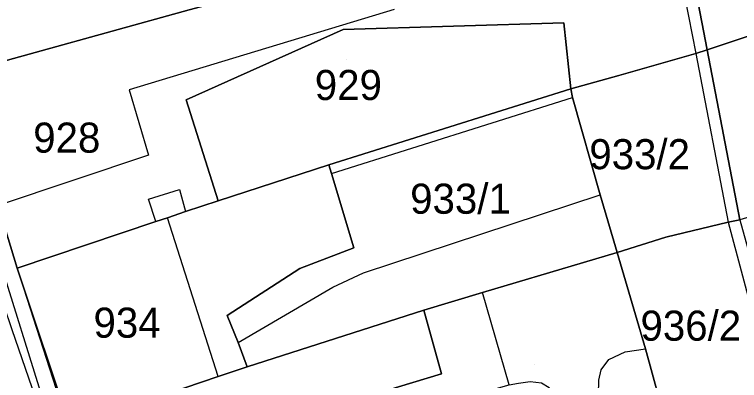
# Model space of a CAD drawing. Extents: x -263423 to -261326, y -1240067 to -1237864.
# Drawn here: x -262681.48 to -262633.27, y -1239192.69 to -1239168.36 of the extents above; entities that cross this region are included whole.
import ezdxf

# ---------------------------------------------------------------- set-up
doc = ezdxf.new("R2010")
doc.units = 0
for name, color, linetype in [('body_kn', 7, 'Continuous'), ('kladpar_druhypozemkov', 7, 'Continuous'), ('kladpar_hranice', 7, 'Continuous'), ('kladpar_parcelnecisla', 7, 'Continuous'), ('kladpar_plochy', 7, 'Continuous'), ('tarchy_linie', 7, 'Continuous'), ('zappar_hrandruhpozemk', 7, 'Continuous')]:
    doc.layers.add(name, color=color, linetype=linetype)

msp = doc.modelspace()

# ---------------------------------------------------------------- linework, layer by layer
at = {"layer": 'body_kn'}
for p, q in [((-262644.96, -1239168.91), (-262644.96, -1239168.91)), ((-262659.63, -1239169.35), (-262659.63, -1239169.35)), ((-262659.63, -1239169.35), (-262659.63, -1239169.35)), ((-262636.18, -1239170.94), (-262636.18, -1239170.94)), ((-262636.18, -1239170.94), (-262636.18, -1239170.94)), ((-262635.42, -1239170.71), (-262635.42, -1239170.71)), ((-262641.29, -1239172.42), (-262641.29, -1239172.42)), ((-262673.87, -1239173.36), (-262673.87, -1239173.36)), ((-262644.48, -1239173.3), (-262644.48, -1239173.3)), ((-262644.48, -1239173.3), (-262644.48, -1239173.3)), ((-262644.37, -1239173.88), (-262644.37, -1239173.88)), ((-262670.07, -1239174.02), (-262670.07, -1239174.02)), ((-262672.57, -1239177.71), (-262672.57, -1239177.71)), ((-262660.59, -1239178.35), (-262660.59, -1239178.35)), ((-262660.41, -1239178.93), (-262660.41, -1239178.93)), ((-262660.41, -1239178.93), (-262660.41, -1239178.93)), ((-262670.52, -1239179.98), (-262670.52, -1239179.98)), ((-262672.57, -1239180.64), (-262672.57, -1239180.64)), ((-262667.94, -1239180.74), (-262667.94, -1239180.74)), ((-262642.55, -1239180.34), (-262642.55, -1239180.34)), ((-262670.11, -1239181.45), (-262670.11, -1239181.45)), ((-262672.09, -1239182.11), (-262672.09, -1239182.11)), ((-262672.09, -1239182.11), (-262672.09, -1239182.11)), ((-262671.32, -1239181.87), (-262671.32, -1239181.87)), ((-262671.32, -1239181.87), (-262671.32, -1239181.87)), ((-262634.02, -1239182.17), (-262634.02, -1239182.17)), ((-262634.02, -1239182.17), (-262634.02, -1239182.17)), ((-262638.17, -1239183.16), (-262638.17, -1239183.16)), ((-262638.17, -1239183.16), (-262638.17, -1239183.16)), ((-262658.93, -1239183.86), (-262658.93, -1239183.86)), ((-262641.42, -1239184.17), (-262641.42, -1239184.17)), ((-262641.42, -1239184.17), (-262641.42, -1239184.17)), ((-262681.3, -1239185.21), (-262681.3, -1239185.21)), ((-262662.51, -1239185.24), (-262662.51, -1239185.24)), ((-262658.27, -1239185.52), (-262658.27, -1239185.52)), ((-262660.32, -1239186.49), (-262660.32, -1239186.49)), ((-262650.37, -1239186.84), (-262650.37, -1239186.84)), ((-262667.34, -1239188.37), (-262667.34, -1239188.37)), ((-262654.26, -1239188.02), (-262654.26, -1239188.02)), ((-262666.62, -1239190.17), (-262666.62, -1239190.17)), ((-262666.62, -1239190.17), (-262666.62, -1239190.17)), ((-262640.87, -1239190.79), (-262640.87, -1239190.79)), ((-262639.53, -1239190.57), (-262639.53, -1239190.57)), ((-262641.96, -1239191.28), (-262641.96, -1239191.28)), ((-262666.02, -1239191.77), (-262666.02, -1239191.77)), ((-262666.02, -1239191.77), (-262666.02, -1239191.77)), ((-262653.09, -1239192.24), (-262653.09, -1239192.24)), ((-262642.48, -1239191.97), (-262642.48, -1239191.97)), ((-262667.94, -1239192.43), (-262667.94, -1239192.43)), ((-262667.94, -1239192.43), (-262667.94, -1239192.43)), ((-262642.63, -1239192.66), (-262642.63, -1239192.66))]:
    msp.add_line(p, q, dxfattribs=at)
at = {"layer": 'kladpar_druhypozemkov'}
for p, q in [((-262659.43, -1239171.34), (-262659.43, -1239171.34)), ((-262677.83, -1239175.44), (-262677.83, -1239175.44)), ((-262639.03, -1239176.74), (-262639.03, -1239176.74)), ((-262650.93, -1239179.64), (-262650.93, -1239179.64)), ((-262673.83, -1239187.34), (-262673.83, -1239187.34)), ((-262635.93, -1239187.94), (-262635.93, -1239187.94)), ((-262646.93, -1239191.64), (-262646.93, -1239191.64))]:
    msp.add_line(p, q, dxfattribs=at)
at = {"layer": 'kladpar_hranice'}
for points in [[(-262671.37, -1239227.18), (-262674.35, -1239218.47), (-262677.14, -1239209.96), (-262681.96, -1239195.3), (-262686.85, -1239181.15), (-262689.9, -1239172.57), (-262693.44, -1239162.96), (-262696.53, -1239153.43), (-262703.99, -1239140.81), (-262698.23, -1239135.72), (-262693.51, -1239149.17), (-262689.22, -1239161.78), (-262685.26, -1239172.29), (-262682.6, -1239181.05), (-262681.3, -1239185.21), (-262677.78, -1239195.77)], [(-262628.21, -1239151.67), (-262620.29, -1239149.3), (-262614.98, -1239147.38), (-262610.17, -1239162.23), (-262620.91, -1239165.87), (-262627.55, -1239168.08), (-262635.42, -1239170.71), (-262637.58, -1239159.54), (-262637.92, -1239154.57), (-262631.85, -1239152.67), (-262628.21, -1239151.67)], [(-262683.93, -1239160.63), (-262683.98, -1239160.18), (-262677.86, -1239158.66), (-262673.33, -1239157.49), (-262670.58, -1239156.85), (-262665.79, -1239166.93), (-262669.88, -1239168.05), (-262685.26, -1239172.29), (-262689.22, -1239161.78), (-262683.93, -1239160.63)], [(-262669.88, -1239168.05), (-262665.79, -1239166.93), (-262657.05, -1239164.58), (-262643.32, -1239160.87), (-262638.35, -1239159.78), (-262637.58, -1239159.54), (-262635.42, -1239170.71), (-262636.18, -1239170.94), (-262641.29, -1239172.42), (-262644.48, -1239173.3), (-262644.96, -1239168.91), (-262659.63, -1239169.35), (-262670.07, -1239174.02), (-262667.94, -1239180.74), (-262670.11, -1239181.45), (-262671.32, -1239181.87), (-262672.09, -1239182.11), (-262681.3, -1239185.21), (-262682.6, -1239181.05), (-262685.26, -1239172.29), (-262669.88, -1239168.05)], [(-262620.91, -1239165.87), (-262621.47, -1239171.45), (-262622.08, -1239178.68), (-262633.25, -1239182), (-262635.42, -1239170.71), (-262627.55, -1239168.08), (-262620.91, -1239165.87)], [(-262659.63, -1239169.35), (-262644.96, -1239168.91), (-262644.48, -1239173.3), (-262660.59, -1239178.35), (-262667.94, -1239180.74), (-262670.07, -1239174.02), (-262659.63, -1239169.35)], [(-262636.18, -1239170.94), (-262635.42, -1239170.71), (-262633.25, -1239182), (-262634.02, -1239182.17), (-262638.17, -1239183.16), (-262641.42, -1239184.17), (-262642.55, -1239180.34), (-262644.37, -1239173.88), (-262644.48, -1239173.3), (-262641.29, -1239172.42), (-262636.18, -1239170.94)], [(-262644.48, -1239173.3), (-262644.37, -1239173.88), (-262642.55, -1239180.34), (-262641.42, -1239184.17), (-262650.37, -1239186.84), (-262654.26, -1239188.02), (-262666.02, -1239191.77), (-262666.62, -1239190.17), (-262667.34, -1239188.37), (-262662.51, -1239185.24), (-262658.93, -1239183.86), (-262660.41, -1239178.93), (-262660.59, -1239178.35), (-262644.48, -1239173.3)], [(-262671.32, -1239181.87), (-262670.11, -1239181.45), (-262667.94, -1239180.74), (-262660.59, -1239178.35), (-262660.41, -1239178.93), (-262658.93, -1239183.86), (-262662.51, -1239185.24), (-262667.34, -1239188.37), (-262666.62, -1239190.17), (-262666.02, -1239191.77), (-262667.94, -1239192.43), (-262677.78, -1239195.77), (-262681.3, -1239185.21), (-262672.09, -1239182.11), (-262671.32, -1239181.87)], [(-262638.17, -1239183.16), (-262634.02, -1239182.17), (-262633.25, -1239182), (-262630.08, -1239193.44), (-262630.97, -1239193.68), (-262638.12, -1239195.68), (-262639.53, -1239190.57), (-262641.42, -1239184.17), (-262638.17, -1239183.16)], [(-262641.42, -1239184.17), (-262639.53, -1239190.57), (-262638.12, -1239195.68), (-262641.51, -1239196.63), (-262653.26, -1239199.99), (-262662.59, -1239202.97), (-262663.36, -1239200.73), (-262663.9, -1239199.19), (-262662.1, -1239198.02), (-262660.66, -1239196.27), (-262659.54, -1239194.2), (-262653.09, -1239192.24), (-262654.26, -1239188.02), (-262650.37, -1239186.84), (-262641.42, -1239184.17)], [(-262666.02, -1239191.77), (-262654.26, -1239188.02), (-262653.09, -1239192.24), (-262659.54, -1239194.2), (-262660.66, -1239196.27), (-262662.1, -1239198.02), (-262663.9, -1239199.19), (-262663.36, -1239200.73), (-262662.59, -1239202.97), (-262674.22, -1239206.72), (-262677.78, -1239195.77), (-262667.94, -1239192.43), (-262666.02, -1239191.77)]]:
    msp.add_lwpolyline(points, dxfattribs=at)
at = {"layer": 'kladpar_plochy'}
msp.add_lwpolyline([(-262671.37, -1239227.18), (-262674.35, -1239218.47), (-262677.14, -1239209.96), (-262681.96, -1239195.3), (-262686.85, -1239181.15), (-262689.9, -1239172.57), (-262693.44, -1239162.96), (-262696.53, -1239153.43), (-262703.99, -1239140.81), (-262698.23, -1239135.72), (-262693.51, -1239149.17), (-262689.22, -1239161.78), (-262685.26, -1239172.29), (-262682.6, -1239181.05), (-262681.3, -1239185.21), (-262677.78, -1239195.77), (-262674.22, -1239206.72), (-262670.31, -1239219.32), (-262669.68, -1239219.84), (-262668.72, -1239219.55), (-262664.8, -1239231.64)], dxfattribs=at)
for points in [[(-262628.21, -1239151.67), (-262620.29, -1239149.3), (-262614.98, -1239147.38), (-262610.17, -1239162.23), (-262620.91, -1239165.87), (-262627.55, -1239168.08), (-262635.42, -1239170.71), (-262637.58, -1239159.54), (-262637.92, -1239154.57), (-262631.85, -1239152.67)], [(-262683.93, -1239160.63), (-262683.98, -1239160.18), (-262677.86, -1239158.66), (-262673.33, -1239157.49), (-262670.58, -1239156.85), (-262665.79, -1239166.93), (-262669.88, -1239168.05), (-262685.26, -1239172.29), (-262689.22, -1239161.78)], [(-262669.88, -1239168.05), (-262665.79, -1239166.93), (-262657.05, -1239164.58), (-262643.32, -1239160.87), (-262638.35, -1239159.78), (-262637.58, -1239159.54), (-262635.42, -1239170.71), (-262636.18, -1239170.94), (-262641.29, -1239172.42), (-262644.48, -1239173.3), (-262644.96, -1239168.91), (-262659.63, -1239169.35), (-262670.07, -1239174.02), (-262667.94, -1239180.74), (-262670.11, -1239181.45), (-262671.32, -1239181.87), (-262672.09, -1239182.11), (-262681.3, -1239185.21), (-262682.6, -1239181.05), (-262685.26, -1239172.29)], [(-262620.91, -1239165.87), (-262621.47, -1239171.45), (-262622.08, -1239178.68), (-262633.25, -1239182), (-262635.42, -1239170.71), (-262627.55, -1239168.08)], [(-262659.63, -1239169.35), (-262644.96, -1239168.91), (-262644.48, -1239173.3), (-262660.59, -1239178.35), (-262667.94, -1239180.74), (-262670.07, -1239174.02)], [(-262636.18, -1239170.94), (-262635.42, -1239170.71), (-262633.25, -1239182), (-262634.02, -1239182.17), (-262638.17, -1239183.16), (-262641.42, -1239184.17), (-262642.55, -1239180.34), (-262644.37, -1239173.88), (-262644.48, -1239173.3), (-262641.29, -1239172.42)], [(-262644.48, -1239173.3), (-262644.37, -1239173.88), (-262642.55, -1239180.34), (-262641.42, -1239184.17), (-262650.37, -1239186.84), (-262654.26, -1239188.02), (-262666.02, -1239191.77), (-262666.62, -1239190.17), (-262667.34, -1239188.37), (-262662.51, -1239185.24), (-262658.93, -1239183.86), (-262660.41, -1239178.93), (-262660.59, -1239178.35)], [(-262671.32, -1239181.87), (-262670.11, -1239181.45), (-262667.94, -1239180.74), (-262660.59, -1239178.35), (-262660.41, -1239178.93), (-262658.93, -1239183.86), (-262662.51, -1239185.24), (-262667.34, -1239188.37), (-262666.62, -1239190.17), (-262666.02, -1239191.77), (-262667.94, -1239192.43), (-262677.78, -1239195.77), (-262681.3, -1239185.21), (-262672.09, -1239182.11)], [(-262638.17, -1239183.16), (-262634.02, -1239182.17), (-262633.25, -1239182), (-262630.08, -1239193.44), (-262630.97, -1239193.68), (-262638.12, -1239195.68), (-262639.53, -1239190.57), (-262641.42, -1239184.17)], [(-262641.42, -1239184.17), (-262639.53, -1239190.57), (-262638.12, -1239195.68), (-262641.51, -1239196.63), (-262653.26, -1239199.99), (-262662.59, -1239202.97), (-262663.36, -1239200.73), (-262663.9, -1239199.19), (-262662.1, -1239198.02), (-262660.66, -1239196.27), (-262659.54, -1239194.2), (-262653.09, -1239192.24), (-262654.26, -1239188.02), (-262650.37, -1239186.84)], [(-262666.02, -1239191.77), (-262654.26, -1239188.02), (-262653.09, -1239192.24), (-262659.54, -1239194.2), (-262660.66, -1239196.27), (-262662.1, -1239198.02), (-262663.9, -1239199.19), (-262663.36, -1239200.73), (-262662.59, -1239202.97), (-262674.22, -1239206.72), (-262677.78, -1239195.77), (-262667.94, -1239192.43)]]:
    msp.add_lwpolyline(points, close=True, dxfattribs=at)
at = {"layer": 'tarchy_linie'}
for points in [[(-262704.09, -1239132.96), (-262703.14, -1239134.91), (-262702.11, -1239134.4), (-262700.68, -1239137.12), (-262700.23, -1239137.97), (-262699.08, -1239137.37), (-262697.87, -1239136.74), (-262693.54, -1239149.09), (-262688.95, -1239162.84), (-262685.07, -1239172.91), (-262682.6, -1239181.05), (-262681.3, -1239185.21), (-262670.31, -1239219.32), (-262669.82, -1239219.73), (-262662.93, -1239241.84)], [(-262700.68, -1239137.12), (-262683.2, -1239182.5), (-262662, -1239250.52), (-262657.62, -1239264.01), (-262654.44, -1239277.76), (-262640.67, -1239326.46)], [(-262699.08, -1239137.37), (-262686.68, -1239174.54), (-262681.67, -1239189.3), (-262677.2, -1239202.22), (-262659.07, -1239262.25), (-262646.92, -1239307.65), (-262641.64, -1239325.33), (-262642.4, -1239327.08)]]:
    msp.add_lwpolyline(points, dxfattribs=at)
at = {"layer": 'zappar_hrandruhpozemk'}
for p, q in [((-262638.35, -1239159.78), (-262636.18, -1239170.94)), ((-262656.23, -1239168.03), (-262673.87, -1239173.36)), ((-262636.18, -1239170.94), (-262634.02, -1239182.17)), ((-262673.87, -1239173.36), (-262672.57, -1239177.71)), ((-262660.41, -1239178.93), (-262644.37, -1239173.88)), ((-262672.57, -1239177.71), (-262682.6, -1239181.05)), ((-262672.57, -1239180.64), (-262670.52, -1239179.98)), ((-262670.52, -1239179.98), (-262670.11, -1239181.45)), ((-262672.09, -1239182.11), (-262672.57, -1239180.64)), ((-262658.27, -1239185.52), (-262642.55, -1239180.34)), ((-262667.94, -1239192.43), (-262671.32, -1239181.87)), ((-262634.02, -1239182.17), (-262630.97, -1239193.68))]:
    msp.add_line(p, q, dxfattribs=at)
for points in [[(-262666.62, -1239190.17), (-262660.32, -1239186.49), (-262658.27, -1239185.52)], [(-262658.17, -1239195.69), (-262648.6, -1239192.98), (-262650.37, -1239186.84)], [(-262648.6, -1239192.98), (-262647.96, -1239192.86), (-262647.2, -1239192.75), (-262646.44, -1239192.83), (-262645.94, -1239193.16), (-262645.63, -1239193.87), (-262645.2, -1239194.51), (-262643.75, -1239194.8), (-262642.65, -1239193.61), (-262642.63, -1239192.66), (-262642.48, -1239191.97), (-262641.96, -1239191.28), (-262640.87, -1239190.79), (-262639.53, -1239190.57)]]:
    msp.add_lwpolyline(points, dxfattribs=at)

# ---------------------------------------------------------------- texts
at = {"layer": 'kladpar_parcelnecisla'}
for s, p in [('929', (-262661.516, -1239174.04)), ('928', (-262680.239, -1239177.54)), ('933/2', (-262643.26, -1239178.64)), ('933/1', (-262655.174, -1239181.6)), ('934', (-262676.231, -1239189.84)), ('936/2', (-262639.858, -1239190.04))]:
    msp.add_text(s, height=2, dxfattribs=at).set_placement(p)

doc.saveas('drawing.dxf')
